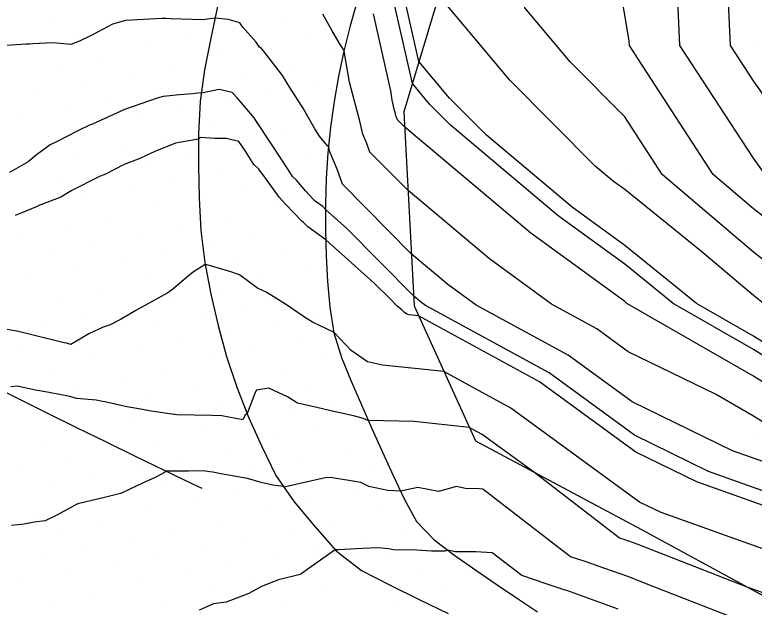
# Model space of a CAD drawing. Extents: x 2354170 to 2357230, y 866100 to 868290.
# Drawn here: x 2355412.7 to 2355470, y 867346.4 to 867392.4 of the extents above; entities that cross this region are included whole.
import ezdxf

# ---------------------------------------------------------------- set-up
doc = ezdxf.new("R2010")
doc.units = 0
for name, color, linetype in [('Default', 7, 'Continuous'), ('DTM Contours Major', 7, 'Continuous'), ('DTM Contours Minor', 7, 'Continuous'), ('Exist DTM Breakline', 7, 'Continuous'), ('Exist DTM QL2 LIDAR Elevation Point', 7, 'Continuous'), ('Exist DTM Scan Elevation Point', 7, 'Continuous'), ('Exist Roads EOP', 7, 'Continuous'), ('PH Exist DTM Breakline', 7, 'Continuous')]:
    doc.layers.add(name, color=color, linetype=linetype)

msp = doc.modelspace()

# ---------------------------------------------------------------- linework, layer by layer
at = {"layer": 'Default'}
for points in [[(2355475.109, 867380.015), (2355469.977, 867387.279), (2355468.187, 867390.015), (2355467.826, 867397.865), (2355467.024, 867402.628), (2355468.154, 867410.254), (2355468.687, 867414.219), (2355469.193, 867421.379), (2355470.07, 867423.657)], [(2355475.077, 867370.015), (2355469.977, 867373.993), (2355462.875, 867380.015), (2355459.977, 867384.479), (2355455.749, 867388.745), (2355452.24, 867392.935), (2355450.526, 867402.273), (2355452.539, 867410.399), (2355452.647, 867410.963), (2355452.772, 867411.612), (2355452.9, 867412.388), (2355453.105, 867413.336), (2355453.41, 867414.494), (2355453.955, 867415.738), (2355454.458, 867417.527), (2355455.114, 867420.112), (2355455.426, 867421.046), (2355455.739, 867422.027), (2355455.83, 867422.699)], [(2355470.877, 867380.015), (2355469.977, 867381.289), (2355464.269, 867390.015), (2355464.081, 867394.119), (2355461.882, 867407.18), (2355462.447, 867411), (2355463.49, 867418.747), (2355464.448, 867421.613), (2355464.536, 867421.888), (2355464.621, 867422.209), (2355464.686, 867422.609)], [(2355525.089, 867346.789), (2355521.548, 867348.444), (2355519.977, 867349.24), (2355518.236, 867350.015), (2355509.977, 867354.182), (2355501.022, 867358.97), (2355499.977, 867359.52), (2355498.962, 867360.015), (2355489.977, 867364.77), (2355480.647, 867369.345), (2355479.977, 867369.63), (2355479.396, 867370.015), (2355469.977, 867377.362), (2355466.848, 867380.015), (2355461.06, 867388.932), (2355460.351, 867390.015), (2355460.335, 867390.373), (2355456.949, 867410.486)], [(2355470.758, 867370.015), (2355469.977, 867370.624), (2355465.972, 867374.019), (2355459.977, 867378.839), (2355459.108, 867379.474), (2355457.692, 867380.663), (2355451.075, 867387.341), (2355445.559, 867393.926)], [(2355476.921, 867363.071), (2355469.977, 867367.474), (2355465.551, 867370.015), (2355459.977, 867374.496), (2355455.898, 867377.474), (2355449.254, 867383.056), (2355446.4, 867385.936), (2355444.021, 867388.776), (2355442.909, 867393.721)], [(2355471.957, 867360.015), (2355469.977, 867361.27), (2355467.029, 867362.963), (2355460.258, 867366.255), (2355457.824, 867368.033), (2355454.304, 867369.952), (2355449.479, 867373.475), (2355443.171, 867378.775), (2355440.216, 867381.757), (2355439.987, 867382.408), (2355439.669, 867383.154), (2355439.43, 867384.157), (2355439.104, 867385.421), (2355438.64, 867387.17), (2355438.22, 867389.572), (2355438.21, 867389.632), (2355437.9, 867390.095), (2355437.299, 867391.165), (2355436.56, 867392.444)], [(2355476.849, 867360.015), (2355469.977, 867364.372), (2355460.149, 867370.015), (2355459.977, 867370.153), (2355452.689, 867375.474), (2355442.917, 867383.685), (2355442.342, 867384.265), (2355442.297, 867384.392), (2355442.235, 867384.537), (2355442.189, 867384.732), (2355442.125, 867384.978), (2355442.035, 867385.319), (2355441.953, 867385.786), (2355441.84, 867386.49), (2355440.494, 867392.474)], [(2355471.203, 867357.561), (2355468.333, 867358.586), (2355460.549, 867362.371), (2355455.601, 867365.986), (2355448.445, 867369.887), (2355446.27, 867371.475), (2355443.426, 867373.865), (2355438.09, 867379.25), (2355437.677, 867380.424), (2355437.102, 867381.771), (2355437.008, 867382.167), (2355436.913, 867382.225), (2355436.299, 867382.988), (2355435.953, 867383.548), (2355435.295, 867384.7), (2355435.033, 867385.166), (2355434.887, 867385.384), (2355433.998, 867386.758), (2355433.423, 867387.703), (2355431.972, 867389.615), (2355431.81, 867389.796), (2355431.639, 867389.886), (2355431.382, 867390.287), (2355430.36, 867391.43), (2355430.123, 867391.777), (2355429.221, 867392.045), (2355428.202, 867392.134), (2355427.775, 867392.081), (2355427.274, 867392.001), (2355424.747, 867392.09), (2355424.356, 867392.122), (2355424.073, 867392.124), (2355421.256, 867391.967), (2355420.243, 867391.661), (2355418.694, 867390.858), (2355417.676, 867390.362), (2355417.013, 867390.085), (2355415.61, 867390.231), (2355414.059, 867390.15), (2355413.825, 867390.135), (2355413.517, 867390.116), (2355412.044, 867390.022)], [(2355473.263, 867353.439), (2355465.572, 867356.186), (2355460.84, 867358.487), (2355453.378, 867363.94), (2355443.986, 867369.058), (2355443.264, 867369.134), (2355443.086, 867369.173), (2355442.896, 867369.307), (2355442.696, 867369.516), (2355442.328, 867369.809), (2355441.811, 867370.341), (2355440.545, 867371.587), (2355436.793, 867374.936), (2355435.399, 867375.957), (2355435.025, 867376.317), (2355434.929, 867376.386), (2355433.682, 867377.674), (2355433.163, 867378.248), (2355432.201, 867379.633), (2355431.598, 867380.414), (2355431.207, 867380.778), (2355430.566, 867381.833), (2355430.036, 867382.583), (2355429.093, 867382.808), (2355428.172, 867382.8), (2355427.058, 867382.893), (2355426.91, 867382.757), (2355426.762, 867382.726), (2355425.121, 867382.438), (2355423.518, 867381.793), (2355422.808, 867381.462), (2355422.378, 867381.255), (2355421.142, 867380.782), (2355419.696, 867380.032), (2355419.503, 867379.972), (2355419.232, 867379.846), (2355417.089, 867378.76), (2355416.247, 867378.245), (2355414.815, 867377.701), (2355414.57, 867377.622), (2355414.403, 867377.539), (2355413.512, 867377.174), (2355412.707, 867376.845)], [(2355475.324, 867349.316), (2355462.81, 867353.787), (2355461.131, 867354.603), (2355451.155, 867361.893), (2355445.953, 867364.728), (2355441.194, 867365.228), (2355440.02, 867365.486), (2355438.767, 867366.367), (2355437.447, 867367.746), (2355437.421, 867367.767), (2355437.384, 867367.784), (2355435.75, 867368.565), (2355435.144, 867368.951), (2355433.664, 867369.944), (2355432.176, 867370.898), (2355431.487, 867371.184), (2355430.1, 867372.233), (2355429.345, 867372.478), (2355427.481, 867373.042), (2355427.426, 867373.038), (2355426.518, 867372.459), (2355426.112, 867372.121), (2355424.917, 867371.108), (2355424.543, 867370.83), (2355423.284, 867370.144), (2355422.065, 867369.472), (2355420.907, 867368.786), (2355420.066, 867368.35), (2355419.515, 867368.162), (2355418.406, 867367.642), (2355417.02, 867366.815), (2355416.752, 867366.906), (2355416.676, 867366.921), (2355416.499, 867366.958), (2355414.102, 867367.562), (2355412.955, 867367.834), (2355411.463, 867368.104)], [(2355477.384, 867345.194), (2355469.487, 867348.015), (2355461.548, 867351.104), (2355460.958, 867351.334), (2355460.225, 867351.598), (2355460.202, 867351.606), (2355459.931, 867351.697), (2355459.583, 867351.813), (2355452.902, 867356.945), (2355448.932, 867359.846), (2355447.92, 867360.398), (2355443.655, 867360.846), (2355440.09, 867360.934), (2355439.619, 867361.1), (2355438.951, 867361.298), (2355437.185, 867361.673), (2355436.095, 867361.928), (2355434.592, 867362.285), (2355433.83, 867362.773), (2355432.363, 867363.446), (2355431.424, 867363.28), (2355431.318, 867363.1), (2355430.702, 867361.463), (2355430.524, 867361.323), (2355430.348, 867360.995), (2355428.718, 867361.3), (2355427.957, 867361.318), (2355425.248, 867361.371), (2355425.09, 867361.396), (2355425.019, 867361.409), (2355423.233, 867361.659), (2355422.299, 867361.827), (2355421.364, 867361.979), (2355419.659, 867362.368), (2355419.474, 867362.4), (2355418.984, 867362.518), (2355417.456, 867362.64), (2355416.937, 867362.784), (2355415.339, 867363.114), (2355414.272, 867363.287), (2355412.845, 867363.582), (2355412.35, 867363.549)], [(2355476.055, 867342.653), (2355462.118, 867348.075), (2355460.217, 867348.818), (2355457.855, 867349.666), (2355457.783, 867349.694), (2355456.908, 867349.985), (2355455.787, 867350.361), (2355448.962, 867355.603), (2355448.411, 867355.644), (2355447.73, 867355.636), (2355446.93, 867355.821), (2355445.523, 867355.429), (2355443.944, 867355.733), (2355442.586, 867355.453), (2355441.61, 867355.511), (2355440.138, 867355.824), (2355439.514, 867356.131), (2355437.146, 867356.497), (2355436.741, 867356.471), (2355433.678, 867355.794), (2355433.553, 867355.767), (2355433.52, 867355.805), (2355432.678, 867355.917), (2355431.787, 867356.133), (2355430.713, 867356.422), (2355428.657, 867356.806), (2355428.041, 867356.914), (2355427.799, 867356.954), (2355427.272, 867357.034), (2355426.144, 867357.002), (2355424.407, 867357.007), (2355424.271, 867356.908), (2355423.551, 867356.499), (2355422.567, 867356.07), (2355420.99, 867355.318), (2355420.923, 867355.287), (2355420.879, 867355.268), (2355419.624, 867354.966), (2355417.559, 867354.467), (2355417.362, 867354.365), (2355415.863, 867353.556), (2355415.021, 867353.149), (2355414.163, 867353.045), (2355413.387, 867352.888), (2355412.413, 867352.777)], [(2355459.477, 867346.301), (2355455.484, 867347.734), (2355455.363, 867347.782), (2355453.886, 867348.274), (2355451.991, 867348.908), (2355449.71, 867350.66), (2355448.433, 867350.755), (2355446.852, 867350.736), (2355446.265, 867350.872), (2355446.024, 867350.806), (2355444.983, 867350.806), (2355443.847, 867350.879), (2355442.049, 867350.902), (2355441.644, 867350.982), (2355440.832, 867351.06), (2355439.635, 867350.999), (2355437.776, 867350.908), (2355437.592, 867350.887), (2355437.531, 867350.888), (2355437.44, 867350.852), (2355435.505, 867349.479), (2355434.859, 867349.017), (2355434.793, 867348.995), (2355433.112, 867348.582), (2355431.798, 867348.045), (2355430.811, 867347.509), (2355429.076, 867346.848), (2355428.083, 867346.702), (2355426.956, 867346.212)]]:
    msp.add_lwpolyline(points, dxfattribs=at)
at = {"layer": 'DTM Contours Major'}
msp.add_lwpolyline([(2355525.089, 867346.789), (2355521.548, 867348.444), (2355519.977, 867349.24), (2355518.236, 867350.015), (2355509.977, 867354.182), (2355501.022, 867358.97), (2355499.977, 867359.52), (2355498.962, 867360.015), (2355489.977, 867364.77), (2355480.647, 867369.345), (2355479.977, 867369.63), (2355479.396, 867370.015), (2355469.977, 867377.362), (2355466.848, 867380.015), (2355461.06, 867388.932), (2355460.351, 867390.015), (2355460.335, 867390.373), (2355456.949, 867410.486)], dxfattribs=at)
at = {"layer": 'DTM Contours Minor'}
for points in [[(2355479.746, 867360.246), (2355469.977, 867366.44), (2355463.75, 867370.015), (2355459.977, 867373.049), (2355454.829, 867376.807), (2355446.442, 867383.854), (2355444.842, 867385.468), (2355443.509, 867387.06), (2355442.104, 867393.305)], [(2355472.577, 867354.813), (2355466.492, 867356.986), (2355460.743, 867359.782), (2355454.119, 867364.622), (2355444.539, 867369.843), (2355444.13, 867370.142), (2355443.595, 867370.591), (2355438.42, 867375.815), (2355436.776, 867377.309), (2355436.553, 867377.524), (2355435.96, 867377.946), (2355435.805, 867378.106), (2355435.217, 867378.756), (2355434.513, 867379.573), (2355434.222, 867379.849), (2355433.83, 867380.489), (2355432.738, 867382.137), (2355431.27, 867384.365), (2355431.25, 867384.395), (2355431.243, 867384.407), (2355429.941, 867385.932), (2355429.54, 867386.364), (2355428.524, 867386.611), (2355427.14, 867386.317), (2355427.056, 867386.348), (2355426.487, 867386.281), (2355425.452, 867386.193), (2355424.164, 867386.069), (2355423.703, 867385.923), (2355423.128, 867385.735), (2355421.174, 867385.05), (2355419.038, 867384.084), (2355418.7, 867383.917), (2355418.474, 867383.838), (2355417.546, 867383.408), (2355415.909, 867382.538), (2355415.416, 867382.326), (2355414.363, 867381.549), (2355413.712, 867380.994), (2355412.245, 867380.18)], [(2355476.055, 867342.653), (2355462.118, 867348.075), (2355460.217, 867348.818), (2355457.855, 867349.666), (2355457.783, 867349.694), (2355456.908, 867349.985), (2355455.787, 867350.361), (2355448.962, 867355.603), (2355448.411, 867355.644), (2355447.73, 867355.636), (2355446.93, 867355.821), (2355445.523, 867355.429), (2355443.944, 867355.733), (2355442.586, 867355.453), (2355441.61, 867355.511), (2355440.138, 867355.824), (2355439.514, 867356.131), (2355437.146, 867356.497), (2355436.741, 867356.471), (2355433.678, 867355.794), (2355433.553, 867355.767), (2355433.52, 867355.805), (2355432.678, 867355.917), (2355431.787, 867356.133), (2355430.713, 867356.422), (2355428.657, 867356.806), (2355428.041, 867356.914), (2355427.799, 867356.954), (2355427.272, 867357.034), (2355426.144, 867357.002), (2355424.407, 867357.007), (2355424.271, 867356.908), (2355423.551, 867356.499), (2355422.567, 867356.07), (2355420.99, 867355.318), (2355420.923, 867355.287), (2355420.879, 867355.268), (2355419.624, 867354.966), (2355417.559, 867354.467), (2355417.362, 867354.365), (2355415.863, 867353.556), (2355415.021, 867353.149), (2355414.163, 867353.045), (2355413.387, 867352.888), (2355412.413, 867352.777)]]:
    msp.add_lwpolyline(points, dxfattribs=at)
at = {"layer": 'Exist DTM Breakline'}
for points in [[(2355428.398, 867393.04), (2355427.869, 867390.597), (2355427.388, 867388.144), (2355427.052, 867385.667), (2355426.91, 867383.172), (2355426.912, 867380.672), (2355426.977, 867378.173), (2355427.111, 867375.676), (2355427.397, 867373.194), (2355427.861, 867370.737), (2355428.431, 867368.303), (2355429.087, 867365.891), (2355429.884, 867363.522), (2355430.807, 867361.199), (2355431.819, 867358.913), (2355432.917, 867356.667), (2355434.348, 867354.622), (2355435.944, 867352.697), (2355437.592, 867350.819), (2355439.57, 867349.307), (2355441.783, 867348.146), (2355444.03, 867347.05), (2355446.28, 867345.959)], [(2355410.786, 867363.699), (2355413.022, 867362.582), (2355415.261, 867361.47), (2355417.503, 867360.363), (2355419.748, 867359.264), (2355421.996, 867358.17), (2355424.248, 867357.084), (2355426.502, 867356.003), (2355427.174, 867355.682)]]:
    msp.add_lwpolyline(points, dxfattribs=at)
at = {"layer": 'Exist DTM QL2 LIDAR Elevation Point'}
for p, q in [((2355459.977, 867390.015), (2355459.977, 867390.015)), ((2355469.977, 867390.015), (2355469.977, 867390.015)), ((2355459.977, 867380.015), (2355459.977, 867380.015)), ((2355469.977, 867380.015), (2355469.977, 867380.015)), ((2355459.977, 867370.015), (2355459.977, 867370.015)), ((2355469.977, 867370.015), (2355469.977, 867370.015)), ((2355469.977, 867360.015), (2355469.977, 867360.015))]:
    msp.add_line(p, q, dxfattribs=at)
at = {"layer": 'Exist DTM Scan Elevation Point'}
for p, q in [((2355415.257, 867391.962), (2355415.257, 867391.962)), ((2355424.271, 867391.994), (2355424.271, 867391.994)), ((2355433.285, 867392.025), (2355433.285, 867392.025)), ((2355420.807, 867391.288), (2355420.807, 867391.288)), ((2355429.821, 867391.32), (2355429.821, 867391.32)), ((2355417.342, 867390.582), (2355417.342, 867390.582)), ((2355426.356, 867390.614), (2355426.356, 867390.614)), ((2355435.37, 867390.646), (2355435.37, 867390.646)), ((2355422.892, 867389.909), (2355422.892, 867389.909)), ((2355431.906, 867389.94), (2355431.906, 867389.94)), ((2355413.878, 867389.877), (2355413.878, 867389.877)), ((2355419.427, 867389.203), (2355419.427, 867389.203)), ((2355428.441, 867389.235), (2355428.441, 867389.235)), ((2355437.455, 867389.266), (2355437.455, 867389.266)), ((2355415.963, 867388.497), (2355415.963, 867388.497)), ((2355424.977, 867388.529), (2355424.977, 867388.529)), ((2355433.991, 867388.561), (2355433.991, 867388.561)), ((2355421.512, 867387.824), (2355421.512, 867387.824)), ((2355430.526, 867387.855), (2355430.526, 867387.855)), ((2355418.048, 867387.118), (2355418.048, 867387.118)), ((2355427.062, 867387.15), (2355427.062, 867387.15)), ((2355436.076, 867387.181), (2355436.076, 867387.181)), ((2355423.597, 867386.444), (2355423.597, 867386.444)), ((2355432.611, 867386.476), (2355432.611, 867386.476)), ((2355414.584, 867386.412), (2355414.584, 867386.412)), ((2355420.133, 867385.739), (2355420.133, 867385.739)), ((2355429.147, 867385.77), (2355429.147, 867385.77)), ((2355416.668, 867385.033), (2355416.668, 867385.033)), ((2355425.682, 867385.065), (2355425.682, 867385.065)), ((2355434.696, 867385.096), (2355434.696, 867385.096)), ((2355413.204, 867384.327), (2355413.204, 867384.327)), ((2355422.218, 867384.359), (2355422.218, 867384.359)), ((2355431.232, 867384.391), (2355431.232, 867384.391)), ((2355418.753, 867383.654), (2355418.753, 867383.654)), ((2355427.767, 867383.685), (2355427.767, 867383.685)), ((2355436.781, 867383.717), (2355436.781, 867383.717)), ((2355433.317, 867383.011), (2355433.317, 867383.011)), ((2355415.289, 867382.948), (2355415.289, 867382.948)), ((2355424.303, 867382.98), (2355424.303, 867382.98)), ((2355420.838, 867382.274), (2355420.838, 867382.274)), ((2355429.852, 867382.306), (2355429.852, 867382.306)), ((2355417.374, 867381.569), (2355417.374, 867381.569)), ((2355426.388, 867381.6), (2355426.388, 867381.6)), ((2355435.402, 867381.632), (2355435.402, 867381.632)), ((2355413.91, 867380.863), (2355413.91, 867380.863)), ((2355422.923, 867380.895), (2355422.923, 867380.895)), ((2355431.937, 867380.926), (2355431.937, 867380.926)), ((2355419.459, 867380.189), (2355419.459, 867380.189)), ((2355428.473, 867380.221), (2355428.473, 867380.221)), ((2355415.995, 867379.484), (2355415.995, 867379.484)), ((2355425.008, 867379.515), (2355425.008, 867379.515)), ((2355434.022, 867379.547), (2355434.022, 867379.547)), ((2355421.544, 867378.81), (2355421.544, 867378.81)), ((2355430.558, 867378.841), (2355430.558, 867378.841)), ((2355418.08, 867378.104), (2355418.08, 867378.104)), ((2355427.093, 867378.136), (2355427.093, 867378.136)), ((2355436.107, 867378.168), (2355436.107, 867378.168)), ((2355414.615, 867377.399), (2355414.615, 867377.399)), ((2355423.629, 867377.43), (2355423.629, 867377.43)), ((2355432.643, 867377.462), (2355432.643, 867377.462)), ((2355420.165, 867376.725), (2355420.165, 867376.725)), ((2355429.178, 867376.756), (2355429.178, 867376.756)), ((2355416.7, 867376.019), (2355416.7, 867376.019)), ((2355425.714, 867376.051), (2355425.714, 867376.051)), ((2355434.728, 867376.083), (2355434.728, 867376.083)), ((2355413.236, 867375.314), (2355413.236, 867375.314)), ((2355422.25, 867375.345), (2355422.25, 867375.345)), ((2355431.263, 867375.377), (2355431.263, 867375.377)), ((2355418.785, 867374.64), (2355418.785, 867374.64)), ((2355427.799, 867374.671), (2355427.799, 867374.671)), ((2355415.321, 867373.934), (2355415.321, 867373.934)), ((2355424.335, 867373.966), (2355424.335, 867373.966)), ((2355433.348, 867373.998), (2355433.348, 867373.998)), ((2355420.87, 867373.26), (2355420.87, 867373.26)), ((2355429.884, 867373.292), (2355429.884, 867373.292)), ((2355417.406, 867372.555), (2355417.406, 867372.555)), ((2355426.42, 867372.586), (2355426.42, 867372.586)), ((2355435.433, 867372.618), (2355435.433, 867372.618)), ((2355413.941, 867371.849), (2355413.941, 867371.849)), ((2355422.955, 867371.881), (2355422.955, 867371.881)), ((2355431.969, 867371.913), (2355431.969, 867371.913)), ((2355419.491, 867371.175), (2355419.491, 867371.175)), ((2355428.505, 867371.207), (2355428.505, 867371.207)), ((2355416.026, 867370.47), (2355416.026, 867370.47)), ((2355425.04, 867370.501), (2355425.04, 867370.501)), ((2355434.054, 867370.533), (2355434.054, 867370.533)), ((2355430.59, 867369.828), (2355430.59, 867369.828)), ((2355421.576, 867369.796), (2355421.576, 867369.796)), ((2355418.111, 867369.09), (2355418.111, 867369.09)), ((2355427.125, 867369.122), (2355427.125, 867369.122)), ((2355436.139, 867369.154), (2355436.139, 867369.154)), ((2355414.647, 867368.385), (2355414.647, 867368.385)), ((2355423.661, 867368.416), (2355423.661, 867368.416)), ((2355432.675, 867368.448), (2355432.675, 867368.448)), ((2355420.196, 867367.711), (2355420.196, 867367.711)), ((2355429.21, 867367.743), (2355429.21, 867367.743)), ((2355416.732, 867367.005), (2355416.732, 867367.005)), ((2355425.746, 867367.037), (2355425.746, 867367.037)), ((2355434.759, 867367.069), (2355434.759, 867367.069)), ((2355413.267, 867366.3), (2355413.267, 867366.3)), ((2355422.281, 867366.331), (2355422.281, 867366.331)), ((2355431.295, 867366.363), (2355431.295, 867366.363)), ((2355418.817, 867365.626), (2355418.817, 867365.626)), ((2355427.831, 867365.658), (2355427.831, 867365.658)), ((2355436.844, 867365.689), (2355436.844, 867365.689)), ((2355415.352, 867364.92), (2355415.352, 867364.92)), ((2355424.366, 867364.952), (2355424.366, 867364.952)), ((2355433.38, 867364.984), (2355433.38, 867364.984)), ((2355420.902, 867364.246), (2355420.902, 867364.246)), ((2355429.916, 867364.278), (2355429.916, 867364.278)), ((2355417.437, 867363.541), (2355417.437, 867363.541)), ((2355426.451, 867363.573), (2355426.451, 867363.573)), ((2355435.465, 867363.604), (2355435.465, 867363.604)), ((2355413.973, 867362.835), (2355413.973, 867362.835)), ((2355422.987, 867362.867), (2355422.987, 867362.867)), ((2355432.001, 867362.899), (2355432.001, 867362.899)), ((2355419.522, 867362.162), (2355419.522, 867362.162)), ((2355428.536, 867362.193), (2355428.536, 867362.193)), ((2355437.55, 867362.225), (2355437.55, 867362.225)), ((2355416.058, 867361.456), (2355416.058, 867361.456)), ((2355425.072, 867361.488), (2355425.072, 867361.488)), ((2355434.086, 867361.519), (2355434.086, 867361.519)), ((2355421.607, 867360.782), (2355421.607, 867360.782)), ((2355430.621, 867360.814), (2355430.621, 867360.814)), ((2355439.635, 867360.845), (2355439.635, 867360.845)), ((2355427.157, 867360.108), (2355427.157, 867360.108)), ((2355436.171, 867360.14), (2355436.171, 867360.14)), ((2355414.679, 867359.371), (2355414.679, 867359.371)), ((2355423.692, 867359.403), (2355423.692, 867359.403)), ((2355432.706, 867359.434), (2355432.706, 867359.434)), ((2355420.228, 867358.697), (2355420.228, 867358.697)), ((2355429.242, 867358.729), (2355429.242, 867358.729)), ((2355438.256, 867358.76), (2355438.256, 867358.76)), ((2355416.764, 867357.992), (2355416.764, 867357.992)), ((2355425.777, 867358.023), (2355425.777, 867358.023)), ((2355434.791, 867358.055), (2355434.791, 867358.055)), ((2355413.299, 867357.286), (2355413.299, 867357.286)), ((2355422.313, 867357.318), (2355422.313, 867357.318)), ((2355431.327, 867357.349), (2355431.327, 867357.349)), ((2355440.341, 867357.381), (2355440.341, 867357.381)), ((2355427.862, 867356.644), (2355427.862, 867356.644)), ((2355436.876, 867356.675), (2355436.876, 867356.675)), ((2355418.849, 867356.612), (2355418.849, 867356.612)), ((2355415.384, 867355.907), (2355415.384, 867355.907)), ((2355424.398, 867355.938), (2355424.398, 867355.938)), ((2355433.412, 867355.97), (2355433.412, 867355.97)), ((2355420.933, 867355.233), (2355420.933, 867355.233)), ((2355429.947, 867355.264), (2355429.947, 867355.264)), ((2355438.961, 867355.296), (2355438.961, 867355.296)), ((2355417.469, 867354.527), (2355417.469, 867354.527)), ((2355426.483, 867354.559), (2355426.483, 867354.559)), ((2355435.497, 867354.59), (2355435.497, 867354.59)), ((2355414.005, 867353.822), (2355414.005, 867353.822)), ((2355423.018, 867353.853), (2355423.018, 867353.853)), ((2355432.032, 867353.885), (2355432.032, 867353.885)), ((2355441.046, 867353.917), (2355441.046, 867353.917)), ((2355428.568, 867353.179), (2355428.568, 867353.179)), ((2355437.582, 867353.211), (2355437.582, 867353.211)), ((2355419.554, 867353.148), (2355419.554, 867353.148)), ((2355416.09, 867352.442), (2355416.09, 867352.442)), ((2355425.103, 867352.474), (2355425.103, 867352.474)), ((2355434.117, 867352.505), (2355434.117, 867352.505)), ((2355443.131, 867352.537), (2355443.131, 867352.537)), ((2355421.639, 867351.768), (2355421.639, 867351.768)), ((2355430.653, 867351.8), (2355430.653, 867351.8)), ((2355439.667, 867351.832), (2355439.667, 867351.832)), ((2355418.175, 867351.063), (2355418.175, 867351.063)), ((2355427.188, 867351.094), (2355427.188, 867351.094)), ((2355436.202, 867351.126), (2355436.202, 867351.126)), ((2355445.216, 867351.158), (2355445.216, 867351.158)), ((2355414.71, 867350.357), (2355414.71, 867350.357)), ((2355423.724, 867350.389), (2355423.724, 867350.389)), ((2355432.738, 867350.421), (2355432.738, 867350.421)), ((2355441.752, 867350.452), (2355441.752, 867350.452)), ((2355438.287, 867349.747), (2355438.287, 867349.747)), ((2355420.26, 867349.683), (2355420.26, 867349.683)), ((2355429.273, 867349.715), (2355429.273, 867349.715)), ((2355416.795, 867348.978), (2355416.795, 867348.978)), ((2355425.809, 867349.009), (2355425.809, 867349.009)), ((2355434.823, 867349.041), (2355434.823, 867349.041)), ((2355443.837, 867349.073), (2355443.837, 867349.073)), ((2355413.331, 867348.272), (2355413.331, 867348.272)), ((2355422.345, 867348.304), (2355422.345, 867348.304)), ((2355431.358, 867348.336), (2355431.358, 867348.336)), ((2355440.372, 867348.367), (2355440.372, 867348.367)), ((2355418.88, 867347.598), (2355418.88, 867347.598)), ((2355427.894, 867347.63), (2355427.894, 867347.63)), ((2355436.908, 867347.662), (2355436.908, 867347.662)), ((2355445.922, 867347.693), (2355445.922, 867347.693)), ((2355415.416, 867346.893), (2355415.416, 867346.893)), ((2355424.43, 867346.924), (2355424.43, 867346.924)), ((2355433.443, 867346.956), (2355433.443, 867346.956)), ((2355442.457, 867346.988), (2355442.457, 867346.988))]:
    msp.add_line(p, q, dxfattribs=at)
at = {"layer": 'Exist Roads EOP'}
msp.add_lwpolyline([(2355439.214, 867393.46), (2355438.674, 867391.534), (2355438.201, 867389.591), (2355437.789, 867387.634), (2355437.44, 867385.665), (2355437.163, 867383.684), (2355436.96, 867381.695), (2355436.833, 867379.699), (2355436.776, 867377.7), (2355436.774, 867375.7), (2355436.823, 867373.701), (2355436.925, 867371.703), (2355437.101, 867369.711), (2355437.426, 867367.739), (2355438.011, 867365.828), (2355438.763, 867363.975), (2355439.556, 867362.139), (2355440.367, 867360.311), (2355441.188, 867358.487), (2355442.019, 867356.668), (2355442.865, 867354.856), (2355443.819, 867353.1), (2355445.208, 867351.67), (2355446.804, 867350.466), (2355448.439, 867349.314), (2355450.086, 867348.179), (2355451.744, 867347.061), (2355453.22, 867346.089)], dxfattribs=at)
at = {"layer": 'PH Exist DTM Breakline'}
msp.add_lwpolyline([(2355584.104, 867526.683), (2355555.776, 867504.639), (2355532.924, 867487.967), (2355510.545, 867468.337), (2355487.484, 867447.433), (2355466.381, 867421.734), (2355456.719, 867411.749), (2355445.969, 867395.301), (2355442.856, 867384.871), (2355443.635, 867369.833), (2355448.395, 867359.351), (2355461.291, 867352.467), (2355478.391, 867343.18), (2355484.412, 867339.96)], dxfattribs=at)

doc.saveas('drawing.dxf')
